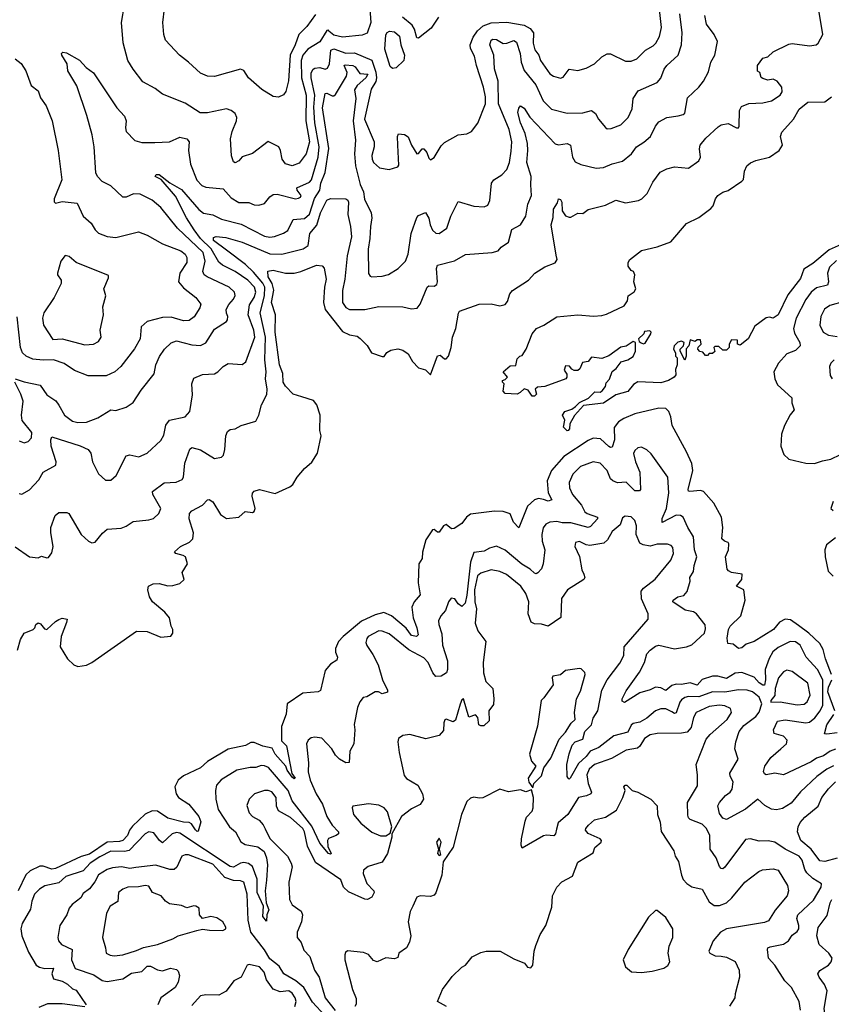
# Model space of a CAD drawing. Extents: x 1690054 to 1842981, y 782881 to 914114.
# Tile 290 of 656: x 1706739 to 1711432, y 889259 to 894951. Entities that reach past the tile are written whole.
import ezdxf

# ---------------------------------------------------------------- set-up
doc = ezdxf.new("R2010")
doc.units = 0

msp = doc.modelspace()

# ---------------------------------------------------------------- linework, layer by layer
at = {"layer": '0CON10XD'}
for points in [[(1708757, 895095), (1708770, 894935), (1708747.3, 894872.7), (1708718.6, 894861.4), (1708605, 894850.5), (1708555, 894860.8), (1708526.7, 894885), (1708525, 894890), (1708515, 894888), (1708475, 894822.3), (1708405, 894780.9), (1708376.6, 894745), (1708365.7, 894715), (1708368.8, 894615), (1708395.9, 894515), (1708392.4, 894365), (1708415.1, 894244.9), (1708395, 894175.6), (1708355, 894121.9), (1708315, 894106.7), (1708275, 894117.1), (1708256.7, 894145), (1708247.5, 894195), (1708236.9, 894215), (1708175, 894245.6), (1708085, 894176.9), (1708025, 894158), (1708005.6, 894135), (1707985, 894122.9), (1707975, 894128), (1707963.5, 894163.5), (1707958, 894262), (1707967.9, 894305), (1707993.2, 894365), (1707994.5, 894385), (1707985, 894407.5), (1707961.2, 894425), (1707935, 894434.4), (1707825, 894412.9), (1707782.5, 894412.5), (1707695, 894468.5), (1707565, 894520), (1707522, 894552), (1707451.4, 894591.4), (1707394.6, 894664.6), (1707365, 894713.8), (1707336.8, 894816.8), (1707326.9, 894935), (1707344.4, 895035)], [(1706712.5, 892875), (1706765, 892856.2), (1706856.9, 892836.9), (1706895, 892782.5), (1706948, 892748), (1706965, 892723.1), (1706997.7, 892665), (1707045, 892629.2), (1707075, 892621.6), (1707125, 892624.7), (1707191.5, 892648.5), (1707265, 892696), (1707295, 892690.6), (1707355, 892711.4), (1707395, 892738), (1707440.9, 892809.1), (1707516.3, 892903.7), (1707526.4, 892955), (1707547.2, 893002.8), (1707576.2, 893045), (1707615, 893083.3), (1707645.4, 893094.6), (1707735, 893071.8), (1707785, 893067.3), (1707815, 893082.5), (1707865, 893161.4), (1707933.8, 893205), (1707940.8, 893215), (1707943.1, 893235), (1707934.1, 893254.1), (1707933.3, 893275), (1707947.1, 893305), (1707975.4, 893335), (1707985.4, 893355.4), (1707981.5, 893375), (1707950.9, 893405), (1707823.5, 893463.5), (1707806.2, 893476.2), (1707798.2, 893495), (1707812.1, 893555), (1707799.6, 893605), (1707650.3, 893745), (1707555, 893865.5), (1707505, 893908), (1707435, 893941.1), (1707397, 893943), (1707355, 893925.3), (1707335, 893924.6), (1707265, 893991.1), (1707215.5, 894015.5), (1707188.1, 894045), (1707178.9, 894065), (1707168.9, 894215), (1707157.5, 894285), (1707127, 894397), (1707068.6, 894568.6), (1707016.2, 894655), (1707012.5, 894695), (1706982.5, 894745), (1706980, 894755), (1706987.5, 894762.5), (1707009.5, 894759.5), (1707085, 894716.7), (1707123.5, 894673.5), (1707165, 894642.5), (1707300.2, 894440.2), (1707345, 894393.8), (1707354.4, 894365), (1707350, 894325), (1707354.6, 894305), (1707405, 894252.3), (1707445, 894241.6), (1707520.2, 894239.8), (1707604.6, 894245.4), (1707665, 894271.4), (1707705, 894262.5), (1707719.4, 894245), (1707714.6, 894194.6), (1707726.4, 894115), (1707763.1, 894023.1), (1707792.5, 893992.5), (1707815, 893983.3), (1707915, 893971.9), (1707961.2, 893921.2), (1708005, 893894.5), (1708063.4, 893893.4), (1708095, 893881.1), (1708120.8, 893879.2), (1708155, 893887.5), (1708185, 893925.7), (1708205, 893939.5), (1708227.7, 893942.3), (1708334.3, 893915.7), (1708351.1, 893918.9), (1708362, 893925), (1708365.5, 893935), (1708342.5, 893965), (1708340.9, 893979.1), (1708415, 894011.7), (1708426.6, 894025), (1708464.2, 894155), (1708469.7, 894215), (1708445.3, 894355.3), (1708439.9, 894445), (1708446.1, 894515), (1708424.8, 894615), (1708425, 894643.3), (1708435, 894664.4), (1708445, 894670.4), (1708475, 894673.3), (1708505, 894665.4), (1708518.8, 894671.2), (1708530, 894695), (1708537.8, 894775), (1708555, 894781.7), (1708625, 894757.8), (1708675, 894759.8), (1708775, 894716.8), (1708797.7, 894647.7), (1708801.1, 894615), (1708797.2, 894592.8), (1708771.2, 894548.8), (1708731.7, 894375), (1708787.7, 894245), (1708787.7, 894215), (1708774.6, 894165), (1708777.3, 894145), (1708785, 894124.2), (1708820, 894095), (1708875, 894085.3), (1708925, 894100.7), (1708931.1, 894108.9), (1708924.3, 894225.7), (1708923.7, 894276.3), (1708928.8, 894291.2), (1708963.8, 894286.2), (1708985, 894272.5), (1709004.3, 894224.3), (1709035, 894174.2), (1709045, 894177.5), (1709065, 894204.2), (1709075, 894203.1), (1709093, 894183), (1709105, 894150), (1709115, 894139.5), (1709135, 894154.5), (1709175, 894222), (1709195, 894241.2), (1709275, 894285.8), (1709325, 894291.4), (1709352, 894305), (1709388, 894352), (1709432.7, 894465), (1709432.8, 894505), (1709419.9, 894559.9), (1709380, 894685), (1709369.1, 894739.1), (1709344.8, 894784.8), (1709344, 894805), (1709360.3, 894849.7), (1709385, 894885.8), (1709419.5, 894915), (1709465, 894932.1), (1709555, 894935.9), (1709655, 894918.3), (1709689.4, 894899.4), (1709708.8, 894875), (1709708.1, 894815), (1709717.2, 894777.2), (1709740, 894745), (1709750.4, 894715), (1709805, 894636.7), (1709825, 894623.3), (1709865, 894613.1), (1709882.1, 894617.9), (1709915, 894663.8), (1709965, 894657.3), (1710015, 894670.9), (1710062.5, 894695), (1710105, 894735.6), (1710135, 894754.2), (1710155, 894754.2), (1710240.7, 894710.7), (1710275, 894711.4), (1710307.5, 894725), (1710357.1, 894775), (1710401, 894799), (1710417.9, 894815), (1710437.2, 894852.8), (1710448.8, 894905), (1710433.6, 895045)], [(1706712.4, 891902.4), (1706795, 891846), (1706845, 891838.8), (1706865, 891848.8), (1706895, 891838.8), (1706905, 891841.2), (1706925, 891868.8), (1706932.7, 891905), (1706918.9, 891985), (1706919.4, 892015), (1706944.2, 892085), (1706965, 892100.8), (1707011.7, 892101.7), (1707023.3, 892095), (1707094, 891975), (1707135.9, 891935.9), (1707155, 891926.2), (1707175, 891930), (1707217.5, 891982.5), (1707245, 892006.2), (1707325, 892010.8), (1707355, 892022), (1707395, 892050), (1707485, 892058.9), (1707512.7, 892067.3), (1707543.6, 892096.4), (1707554.4, 892125), (1707508.1, 892205), (1707507.3, 892222.7), (1707575, 892272.7), (1707643.3, 892276.7), (1707678.5, 892291.5), (1707685.4, 892305), (1707693.9, 892386.1), (1707722.2, 892467.8), (1707735, 892477.1), (1707783.4, 892463.4), (1707865, 892414.3), (1707905, 892420.8), (1707916.7, 892433.3), (1707925.5, 892465), (1707931.5, 892545), (1707939.7, 892570.3), (1707955, 892582), (1707985, 892586), (1708020, 892605), (1708105, 892630), (1708121.4, 892665), (1708137.1, 892725), (1708167, 892783), (1708169.7, 892815), (1708160.2, 892875), (1708163.7, 892915), (1708156.6, 892985), (1708160.5, 893115), (1708128.9, 893255), (1708154.7, 893355), (1708155.7, 893405), (1708145, 893427.7), (1708090.9, 893490.9), (1708045, 893534.8), (1707935, 893619.1), (1707859.3, 893675), (1707858.8, 893691.2), (1707875, 893697.4), (1707930.8, 893690.8), (1708025, 893664.1), (1708185, 893596.1), (1708255, 893595.7), (1708377.5, 893625), (1708406.4, 893645), (1708416.2, 893713.8), (1708456.3, 893763.7), (1708478.6, 893835), (1708515, 893906.8), (1708535, 893917.3), (1708625, 893915.2), (1708636.6, 893906.6), (1708639.4, 893895), (1708636.9, 893825), (1708652.3, 893755), (1708656.4, 893695), (1708631.9, 893585), (1708618.5, 893451.5), (1708605.3, 893385), (1708605.4, 893315), (1708625, 893286.7), (1708645, 893275.5), (1708735, 893274.5), (1708815, 893293.3), (1708955, 893290), (1709005, 893280), (1709037, 893283), (1709054.1, 893305.9), (1709095, 893404.3), (1709105, 893412.5), (1709135, 893410.8), (1709149.8, 893420.2), (1709154.5, 893435.5), (1709148.1, 893511.9), (1709155, 893531.9), (1709253.7, 893556.3), (1709317, 893593), (1709470, 893605), (1709505, 893614.2), (1709522, 893635), (1709564.4, 893665), (1709585, 893737.5), (1709635, 893764), (1709664.5, 893815), (1709677.1, 893885), (1709697.1, 893935), (1709694.6, 893995.4), (1709695.3, 894045), (1709670.9, 894125), (1709677.4, 894195), (1709674.3, 894235), (1709661.8, 894291.8), (1709634.8, 894355), (1709618.6, 894415), (1709625, 894440), (1709635, 894452.5), (1709655, 894440), (1709687.7, 894387.7), (1709835, 894233.3), (1709855, 894226.4), (1709905, 894234.5), (1709924.2, 894225), (1709935.5, 894155), (1709949.8, 894129.8), (1709983, 894113), (1710072.5, 894092.5), (1710115, 894096.5), (1710165, 894117.5), (1710225, 894132.1), (1710275.4, 894174.6), (1710304.8, 894215.2), (1710348.2, 894241.8), (1710385.2, 894274.8), (1710415.3, 894334.7), (1710435, 894360.6), (1710480, 894385), (1710545.6, 894394.4), (1710575, 894401.9), (1710585, 894411.2), (1710600.4, 894499.6), (1710665, 894560), (1710692.9, 894595), (1710721.1, 894648.9), (1710734, 894706), (1710758.2, 894745), (1710772.7, 894825), (1710754.5, 894865), (1710710.6, 894925), (1710700.6, 894975)], [(1706726, 891305), (1706742.7, 891367.3), (1706765, 891403.3), (1706816.7, 891425), (1706825.8, 891434.2), (1706831.4, 891455), (1706845, 891464.4), (1706858.4, 891458.4), (1706881.7, 891428.3), (1706895, 891425.8), (1706945, 891472.5), (1706965, 891483.3), (1706985, 891490), (1707012.5, 891485), (1707010, 891465), (1706978.6, 891385), (1706973.1, 891325), (1707015.8, 891255.8), (1707051.2, 891221.2), (1707075, 891211.2), (1707125, 891220), (1707155, 891233.8), (1707413.6, 891416.4), (1707475, 891413.8), (1707555, 891381.2), (1707612.3, 891387.7), (1707623.8, 891405), (1707623.8, 891425), (1707613.8, 891445), (1707605, 891492.5), (1707577.5, 891525), (1707507.5, 891585), (1707490, 891615), (1707478.8, 891655), (1707484.1, 891675.9), (1707510.3, 891689.7), (1707545, 891690.6), (1707595, 891678.1), (1707625, 891680), (1707665, 891691.4), (1707690, 891715), (1707678, 891755), (1707710, 891805), (1707696.7, 891845), (1707684, 891854), (1707642.5, 891865), (1707633.3, 891875), (1707668.8, 891905), (1707720, 891930), (1707740.4, 891949.6), (1707744.7, 891985), (1707719.2, 892065), (1707720, 892095), (1707735, 892110.8), (1707795.4, 892144.6), (1707825, 892174), (1707835, 892176), (1707855, 892164), (1707900.3, 892090.3), (1707935, 892066.4), (1708005, 892075.4), (1708043.1, 892106.9), (1708085, 892101.2), (1708095, 892108), (1708099.5, 892125), (1708083, 892197), (1708085.6, 892214.4), (1708094.4, 892225.6), (1708125, 892235.6), (1708215, 892212.2), (1708299.8, 892250.2), (1708317.3, 892262.7), (1708343.1, 892306.9), (1708385, 892355.8), (1708427, 892393), (1708461.2, 892445), (1708482.5, 892545), (1708473.3, 892575), (1708475.8, 892665), (1708457.1, 892725), (1708438.5, 892748.5), (1708370.3, 892770.3), (1708320, 892785), (1708275, 892832.5), (1708262.7, 892855), (1708261.1, 892905), (1708240.8, 892955), (1708215.7, 893145), (1708217.4, 893245), (1708194.9, 893315), (1708207.3, 893387.3), (1708199.2, 893425), (1708175.5, 893465), (1708173.2, 893496.8), (1708205, 893502), (1708275.4, 893485.4), (1708325, 893486.2), (1708365, 893494.6), (1708455, 893532), (1708488.3, 893528.3), (1708498.8, 893515), (1708510.9, 893450.9), (1708501.1, 893405), (1708495.3, 893315), (1708504.2, 893275), (1708605, 893147.1), (1708645, 893128.4), (1708690.6, 893120.6), (1708707.3, 893107.3), (1708747, 893067), (1708773.1, 893025), (1708835, 893004), (1708845.6, 893004.4), (1708862.4, 893027.6), (1708885, 893040.8), (1708925, 893046.9), (1708955, 893039.2), (1708985, 893018.8), (1709010, 892975), (1709045, 892937.1), (1709085, 892926.7), (1709115, 892896.7), (1709155, 893007.1), (1709170.8, 893010.8), (1709195, 892990), (1709205, 892990), (1709218.9, 893005), (1709233.8, 893055), (1709241.8, 893115), (1709261.2, 893165), (1709275.4, 893254.6), (1709282.7, 893265), (1709395, 893306.9), (1709465, 893308.6), (1709515, 893295.6), (1709546.4, 893303.6), (1709558.8, 893321.2), (1709572.5, 893365), (1709587.8, 893385), (1709681.2, 893445), (1709716.7, 893485), (1709775, 893521.9), (1709835, 893544.2), (1709845.5, 893565), (1709840.1, 893590.1), (1709811.1, 893765), (1709823.6, 893806.4), (1709825.5, 893855), (1709847.8, 893892.2), (1709854.5, 893915.5), (1709865, 893910.8), (1709874.2, 893895), (1709875.8, 893845), (1709895, 893816.7), (1709915, 893808.8), (1709925, 893808.8), (1709965, 893832.5), (1709995, 893830), (1710025.7, 893854.3), (1710125, 893878.6), (1710185, 893907.5), (1710241.9, 893891.9), (1710316.7, 893905), (1710336, 893915), (1710367.1, 893945), (1710398.9, 894011.1), (1710441.5, 894068.5), (1710481.5, 894088.5), (1710525, 894099.4), (1710605, 894091.9), (1710665.4, 894134.6), (1710674.4, 894155), (1710669.6, 894205), (1710673.5, 894225), (1710705.5, 894265), (1710778.3, 894331.7), (1710795, 894342.2), (1710835, 894350.8), (1710882.5, 894325), (1710894, 894326), (1710898.6, 894335), (1710900.6, 894425), (1710911.7, 894448.3), (1710955, 894466), (1711035, 894470), (1711085, 894482.5), (1711135, 894513.8), (1711146.5, 894533.5), (1711145, 894561.2), (1711118.8, 894595), (1711095, 894606), (1711065, 894601.2), (1711035, 894610), (1711026.4, 894616.4), (1711017.5, 894645), (1711005, 894652.5), (1711004, 894685), (1711035, 894727.5), (1711065, 894736.7), (1711096.2, 894765), (1711185, 894809.4), (1711205, 894813.1), (1711305, 894800.4), (1711344.5, 894805.5), (1711355.6, 894815), (1711382.5, 894865), (1711361.1, 894995)], [(1708448.7, 894981.3), (1708398.5, 894911.5), (1708352.3, 894865), (1708331.8, 894805), (1708302.5, 894745), (1708292.7, 894597.3), (1708277.5, 894535), (1708265, 894516.7), (1708235, 894502), (1708205, 894505.8), (1708137.9, 894547.9), (1708062.5, 894615), (1708035, 894656), (1708015.5, 894665.5), (1707865, 894622.9), (1707825, 894624.2), (1707785, 894640.8), (1707715, 894706), (1707662, 894745), (1707582.1, 894832.1), (1707571.4, 894865), (1707565.7, 894935), (1707576.7, 895015)], [(1709580.2, 894190.2), (1709583.5, 894245), (1709568.6, 894315), (1709506.8, 894465), (1709504.4, 894595), (1709484.1, 894665.9), (1709480, 894745), (1709457.5, 894805), (1709465, 894832.9), (1709475, 894838.9), (1709495, 894835.3), (1709535, 894813.7), (1709555.2, 894814.7), (1709595, 894830), (1709611.5, 894821.5), (1709632.7, 894755), (1709638, 894705), (1709656.3, 894656.3), (1709723.5, 894575), (1709765, 894482.2), (1709814.2, 894434.2), (1709905, 894409.4), (1709995, 894413.1), (1710045, 894425.6), (1710068.1, 894408.1), (1710085.6, 894375), (1710125, 894327.1), (1710135, 894320.6), (1710159.1, 894320.9), (1710215, 894341.9), (1710256.7, 894385), (1710279.2, 894435), (1710286, 894495), (1710315, 894540), (1710425, 894586.7), (1710446.8, 894613.2), (1710465.7, 894664.3), (1710479.6, 894685), (1710545.5, 894745), (1710564.7, 894805), (1710569.2, 894875), (1710556.3, 894985)], [(1709161.2, 894965), (1709118.3, 894901.7), (1709045, 894843.3), (1709035, 894846.2), (1709021.8, 894895), (1709008.8, 894918.8), (1708952.5, 894965)], [(1708895, 894668), (1708880.2, 894680.2), (1708850.7, 894780.7), (1708856.6, 894863.4), (1708862.7, 894877.3), (1708876.2, 894883.8), (1708905, 894881.3), (1708934.1, 894855), (1708943.4, 894805), (1708963.9, 894745), (1708960, 894715), (1708915, 894671.6), (1708895, 894668)], [(1706711.9, 894725), (1706747.5, 894697.5), (1706774.3, 894655), (1706805, 894570), (1706845, 894540), (1706858.8, 894498.8), (1706892.8, 894452.8), (1706926.2, 894365), (1706960.6, 894195), (1706982, 894025), (1706937.3, 893915), (1706937.6, 893897.6), (1706945, 893890.6), (1706985, 893899.2), (1707070.2, 893890.2), (1707105, 893815.7), (1707151.9, 893775), (1707175.7, 893735), (1707195, 893716.9), (1707245, 893698.1), (1707295, 893691.5), (1707425, 893724.2), (1707475, 893705.6), (1707564.8, 893654.8), (1707670.8, 893615), (1707696.2, 893595), (1707705.3, 893575), (1707705, 893546.7), (1707664.8, 893485.2), (1707657.5, 893435), (1707685, 893400.4), (1707758.1, 893345), (1707785.4, 893305.4), (1707780, 893285), (1707746.8, 893233.2), (1707718.5, 893211.5), (1707685, 893210), (1707615, 893231.1), (1707565, 893229.6), (1707475, 893205.6), (1707441.9, 893175), (1707434.5, 893105), (1707402.7, 893047.3), (1707323.8, 892946.2), (1707288.6, 892915), (1707238.9, 892891.1), (1707135, 892891.9), (1707055, 892922.7), (1706995, 892962.5), (1706935, 892984.6), (1706875, 892982.1), (1706815, 892987.6), (1706775.3, 893005.2), (1706754.8, 893024.8), (1706743.4, 893055), (1706725, 893233.3)], [(1706735, 892210.6), (1706752.1, 892207.9), (1706796.4, 892233.6), (1706849.8, 892290.2), (1706875, 892334), (1706947.5, 892375), (1706950.5, 892395), (1706921.2, 892485), (1706918.6, 892521.4), (1706925, 892538.8), (1707087.6, 892487.6), (1707134.3, 892465), (1707149.6, 892445), (1707159.6, 892395), (1707195, 892325.7), (1707235, 892288.8), (1707265, 892288.6), (1707295.8, 892315), (1707355, 892429.2), (1707375, 892435.6), (1707426.8, 892423.2), (1707475, 892444.3), (1707555, 892518.8), (1707571.3, 892548.7), (1707583.8, 892606.2), (1707605, 892636.2), (1707695, 892654.4), (1707722.5, 892685), (1707737.2, 892782.8), (1707733.6, 892845), (1707745, 892878.1), (1707795, 892900), (1707865, 892902.5), (1707885, 892914), (1707914.6, 892945.4), (1707945, 892963.3), (1708025, 892956.9), (1708047.3, 892972.7), (1708097.6, 893115), (1708092.7, 893155), (1708059.2, 893245), (1708068.2, 893301.8), (1708095, 893345.4), (1708104, 893376), (1708096, 893405), (1708058.6, 893445), (1707985, 893495.7), (1707911.5, 893531.5), (1707889.6, 893549.6), (1707846.1, 893626.1), (1707785, 893685.2), (1707748.1, 893735), (1707704.1, 893805), (1707639.5, 893929.5), (1707557.5, 894027.5), (1707522.5, 894045), (1707527.5, 894055), (1707545, 894055.4), (1707607.3, 894007.3), (1707675, 893968.2), (1707775, 893853.1), (1707801.3, 893831.3), (1707855, 893822.8), (1707905, 893798.1), (1708019.3, 893769.3), (1708155, 893700), (1708185, 893693.7), (1708212, 893698), (1708264.3, 893715.7), (1708288.5, 893731.5), (1708320, 893795), (1708385, 893801.3), (1708414.4, 893825.6), (1708443.2, 893916.8), (1708473.7, 893965), (1708480.7, 894005), (1708505, 894066.7), (1708525.5, 894205.5), (1708489, 894441), (1708505, 894523.1), (1708515, 894526), (1708545, 894510), (1708555, 894509.5), (1708565, 894518.8), (1708629.1, 894625), (1708632.3, 894645), (1708615.6, 894685), (1708621.2, 894688.8), (1708665.5, 894685.5), (1708677.9, 894677.9), (1708705, 894639.1), (1708750.9, 894635), (1708739.7, 894615), (1708689.7, 894570.3), (1708675.2, 894545), (1708681.4, 894495), (1708667.8, 894365), (1708680.4, 894255), (1708675.2, 894174.8), (1708680, 894105), (1708707.2, 893997.2), (1708725.9, 893955.9), (1708733, 893913), (1708770.8, 893835), (1708774.6, 893805), (1708766.9, 893755), (1708763.7, 893685), (1708753.2, 893623.2), (1708755, 893483.3), (1708765, 893468), (1708775, 893464.2), (1708835, 893467.8), (1708872, 893478), (1708927.8, 893512.2), (1708968.9, 893555), (1708985.9, 893595), (1709002.5, 893715), (1709035, 893806.7), (1709045, 893818.8), (1709085, 893836.2), (1709105, 893802.5), (1709111.4, 893765), (1709125, 893733.1), (1709145, 893716), (1709164.5, 893715.5), (1709209.2, 893745), (1709231.5, 893815), (1709275, 893898.8), (1709365, 893872.5), (1709425, 893867.8), (1709445, 893878), (1709457.8, 893905), (1709467.1, 894005), (1709479.4, 894025), (1709526, 894054), (1709555.6, 894085), (1709570.9, 894125), (1709580.2, 894190.2)], [(1711541.4, 893675), (1711419.3, 893620.7), (1711325, 893540.8), (1711272.2, 893507.8), (1711252.5, 893455), (1711180.6, 893359.4), (1711125, 893244.3), (1711095, 893225.8), (1711075, 893230), (1711055, 893226.7), (1710990.3, 893179.7), (1710950, 893105), (1710905, 893070), (1710890, 893075), (1710888.3, 893098.3), (1710855, 893100), (1710840, 893075), (1710840, 893055), (1710825, 893040), (1710805, 893040), (1710781.7, 893061.7), (1710758.3, 893061.7), (1710752.5, 893055), (1710758.3, 893031.7), (1710745, 893020), (1710725, 893020), (1710715, 893010), (1710705, 893010), (1710688.3, 893028.3), (1710671.7, 893031.7), (1710660, 893045), (1710661.7, 893058.3), (1710680, 893075), (1710675, 893100), (1710655, 893100), (1710645, 893090), (1710615, 893100), (1710607.5, 893065), (1710593, 893047), (1710592.5, 893005), (1710585, 892982.5), (1710557.5, 893035), (1710557.5, 893045), (1710577.5, 893065), (1710580, 893085), (1710565, 893092.5), (1710543.9, 893086.1), (1710523.9, 893066.1), (1710520, 893045), (1710530, 893025), (1710530, 893005), (1710540, 892995), (1710540, 892955), (1710531.2, 892928.8), (1710533, 892897), (1710522.5, 892885), (1710490, 892865), (1710445, 892851.5), (1710313.5, 892856.5), (1710287.4, 892842.6), (1710255, 892801.5), (1710185, 892781.9), (1710115, 892734.5), (1709999.3, 892720.7), (1709947.5, 892662.5), (1709920, 892615), (1709917.5, 892585), (1709910, 892575), (1709903.8, 892573.8), (1709882.5, 892595), (1709890, 892635), (1709877.5, 892665), (1709890, 892685), (1709931.7, 892698.3), (1709952.5, 892715), (1709975, 892737.5), (1710028.3, 892761.7), (1710065, 892800), (1710095, 892797.5), (1710106.7, 892805), (1710125, 892830), (1710129.3, 892850.7), (1710148.3, 892871.7), (1710165, 892916.7), (1710187.5, 892935), (1710217, 892973), (1710255.9, 892984.1), (1710286.1, 893003.9), (1710300, 893035), (1710300, 893085), (1710285, 893090), (1710245.9, 893064.1), (1710215, 893056.7), (1710145, 893007.5), (1710105, 892991.2), (1710045, 892998.8), (1710025, 892973.8), (1709992, 892968), (1709977.1, 892932.9), (1709965, 892923.3), (1709945, 892922.5), (1709930.7, 892930.7), (1709918.3, 892948.3), (1709895, 892950), (1709887.5, 892925), (1709901.7, 892901.7), (1709902.5, 892885), (1709895.7, 892874.3), (1709775, 892830), (1709733, 892827), (1709720, 892815), (1709726.4, 892786.4), (1709715, 892773.8), (1709702.5, 892775), (1709678.3, 892808.3), (1709655, 892817.5), (1709632.5, 892795), (1709615, 892786.7), (1709545, 892790), (1709533.6, 892803.6), (1709540, 892845), (1709530, 892855), (1709530, 892865), (1709545, 892870), (1709560, 892885), (1709533.3, 892915), (1709575, 892950), (1709608.3, 892951.7), (1709615, 892990), (1709630, 893005), (1709645, 893010), (1709667.5, 893045), (1709702.5, 893135), (1709727.5, 893165), (1709770, 893185), (1709845, 893233.8), (1709965, 893244.4), (1710056.3, 893236.3), (1710105, 893240), (1710132.4, 893247.6), (1710233, 893297), (1710253.3, 893325), (1710257.5, 893355), (1710291.7, 893378.3), (1710301.2, 893395), (1710290, 893435), (1710296.4, 893476.4), (1710287.5, 893495), (1710275, 893500), (1710256.2, 893526.2), (1710256.2, 893545), (1710265, 893563.3), (1710334.2, 893615.8), (1710425, 893636.7), (1710503.5, 893666.5), (1710595, 893772), (1710665, 893808), (1710735, 893860), (1710748.8, 893875), (1710761.4, 893915), (1710775.8, 893935), (1710805, 893954.4), (1710835, 893964), (1710915, 894016.7), (1710923.9, 894026.1), (1710930, 894075), (1710942.7, 894105), (1710965, 894123.8), (1710995, 894135.8), (1711073.7, 894156.3), (1711129.6, 894195), (1711148.8, 894225), (1711136.9, 894275), (1711145, 894301.2), (1711213.8, 894376.2), (1711245, 894433.3), (1711295, 894474), (1711395, 894476.5), (1711432.9, 894505)], [(1707115, 893071.1), (1707165, 893074.2), (1707195, 893090.8), (1707210, 893115), (1707204.4, 893155), (1707222.9, 893245), (1707220.2, 893289.8), (1707237.1, 893355), (1707225.8, 893395), (1707251.7, 893458.3), (1707251.7, 893471.7), (1707065, 893546.9), (1707025, 893582), (1707002, 893588), (1706976.7, 893555), (1706956.7, 893485), (1706956.7, 893475), (1706978, 893445), (1706979.2, 893425), (1706938.6, 893345), (1706878.5, 893255), (1706871.5, 893225), (1706876.2, 893185), (1706931.3, 893101.3), (1706985, 893106.3), (1707115, 893071.1)], [(1711461.9, 893558.1), (1711420.8, 893519.2), (1711409.2, 893485), (1711415.4, 893434.6), (1711409.2, 893415), (1711345, 893400.3), (1711316, 893375), (1711285, 893333.5), (1711227.8, 893225), (1711213.3, 893165), (1711217.8, 893137.8), (1711250.5, 893085), (1711252.2, 893065), (1711225, 893038.2), (1711175, 893019.6), (1711125.6, 892965), (1711098.9, 892915), (1711105.5, 892875), (1711120.4, 892840.4), (1711203.8, 892765), (1711204, 892735), (1711216.7, 892695), (1711193, 892667), (1711160, 892605), (1711144.4, 892555), (1711140, 892485), (1711157.8, 892437.8), (1711185, 892410.5), (1711285, 892386.4), (1711335, 892385.4), (1711380.4, 892399.6), (1711429.3, 892410.7), (1711485, 892437.5)], [(1711505, 893322.4), (1711422.6, 893297.4), (1711392.2, 893277.8), (1711370.4, 893235), (1711365.3, 893185), (1711384.6, 893145), (1711415, 893126.4), (1711465, 893118.8)], [(1710345, 893076.2), (1710355, 893080), (1710387.5, 893135), (1710390, 893145), (1710381.7, 893151.7), (1710351.7, 893148.3), (1710346.7, 893135), (1710317.5, 893105), (1710320, 893090), (1710331.7, 893081.7), (1710345, 893076.2)], [(1711448.6, 892985), (1711428, 892965), (1711421.2, 892945), (1711424.3, 892894.3), (1711436, 892875)], [(1706735, 892516.7), (1706765, 892504.5), (1706788.3, 892511.7), (1706806.2, 892533.8), (1706808.2, 892565), (1706753.8, 892633.8), (1706749.3, 892665), (1706759.6, 892745), (1706746, 892786), (1706710.8, 892855)], [(1711432.9, 891165), (1711398.2, 891255), (1711385, 891310), (1711364.7, 891345), (1711302.2, 891405), (1711242, 891448), (1711195, 891480.4), (1711165, 891484.8), (1711132.7, 891467.3), (1711096.7, 891425), (1710985, 891355.6), (1710938.7, 891341.3), (1710915, 891320), (1710895, 891316.2), (1710865, 891340.8), (1710834, 891344), (1710828.5, 891375), (1710837.5, 891425), (1710847.5, 891445), (1710907.7, 891505), (1710934.4, 891595), (1710926.7, 891655), (1710883.3, 891675), (1710914.2, 891715), (1710916.7, 891745), (1710855, 891755.7), (1710836.2, 891765), (1710830, 891775), (1710818.9, 891845), (1710838, 891885), (1710839.8, 891919.8), (1710835, 891929.2), (1710814, 891935), (1710799.5, 891949.5), (1710804.6, 892015), (1710797.3, 892075), (1710752.7, 892155), (1710693.3, 892223.3), (1710675, 892229.6), (1710613.9, 892223.9), (1710605.7, 892225.7), (1710603.8, 892233.8), (1710630, 892345), (1710625.2, 892385), (1710595, 892453.3), (1710511.8, 892605), (1710503.8, 892655), (1710492.2, 892685), (1710475, 892702.9), (1710434.5, 892704.5), (1710295, 892672.6), (1710231.8, 892645), (1710201.8, 892625), (1710176.9, 892593.1), (1710178, 892522), (1710165, 892480), (1710155, 892477.8), (1710145, 892483.8), (1710097.5, 892527.5), (1710055, 892531.3), (1710025, 892517.7), (1709884.2, 892425), (1709813.9, 892345), (1709788.7, 892285), (1709793.8, 892215), (1709815.6, 892174.4), (1709795, 892167.9), (1709766.5, 892176.5), (1709737.8, 892182.2), (1709715, 892175.4), (1709675, 892137.5), (1709625, 892013.3), (1709593.5, 892045), (1709574.4, 892094.4), (1709535, 892107.1), (1709485, 892110), (1709345, 892092.5), (1709322, 892075), (1709295, 892037.5), (1709251.4, 892008.6), (1709235, 892007.1), (1709205, 892032.2), (1709190, 892025), (1709165, 891988), (1709155, 891988), (1709135, 892002.5), (1709125, 892000.8), (1709086.7, 891943.3), (1709068.1, 891871.9), (1709065.4, 891835), (1709047.3, 891805), (1709043.2, 891695), (1709054.4, 891625), (1709018.9, 891585), (1709006.5, 891555), (1709013.6, 891493.6), (1709035.5, 891435.5), (1709042.1, 891395), (1709032.5, 891385), (1709005, 891390), (1708972.8, 891432.8), (1708888.2, 891505), (1708845, 891522.7), (1708795, 891509.8), (1708715, 891472.6), (1708608.8, 891385), (1708582.2, 891355), (1708565.3, 891315), (1708565.4, 891295), (1708576.9, 891265), (1708572.9, 891247.1), (1708535, 891224.3), (1708505, 891188.6), (1708477.5, 891072.5), (1708465, 891065.7), (1708375, 891057.3), (1708286.2, 890995), (1708279.7, 890935), (1708251.6, 890865), (1708252.4, 890782.4), (1708282.1, 890752.1), (1708313, 890593), (1708332.5, 890565), (1708325, 890562.5), (1708315, 890571.2), (1708285, 890612.5), (1708276.9, 890635), (1708215.3, 890705), (1708199.1, 890739.1), (1708145, 890751.3), (1708095, 890771.1), (1708075, 890772.6), (1708045, 890755.3), (1707945, 890733.6), (1707825, 890662), (1707785, 890626), (1707685, 890579.5), (1707655, 890553.6), (1707636.5, 890515), (1707644.1, 890475), (1707656.9, 890455), (1707716.4, 890415), (1707775, 890343.3), (1707786.2, 890313.8), (1707770, 890260), (1707765, 890257.5), (1707755, 890266.7), (1707731.7, 890301.7), (1707719.1, 890309.1), (1707685, 890311.6), (1707595, 890334.6), (1707535, 890374.3), (1707505, 890377.8), (1707465, 890358.3), (1707391.5, 890288.5), (1707373.9, 890266.1), (1707361.4, 890235), (1707335, 890206.4), (1707315, 890199.3), (1707245, 890195.1), (1707143.1, 890126.9), (1707095, 890112.6), (1706945, 890042.9), (1706925, 890040.2), (1706875, 890056.7), (1706855, 890057.5), (1706799.1, 890030.9), (1706775, 890006.5), (1706730.5, 889915)], [(1711140, 890735), (1711171.5, 890765), (1711175.5, 890785), (1711155, 890808.2), (1711101.2, 890825), (1711098.1, 890845), (1711120, 890895), (1711165, 890902.2), (1711285, 890885.7), (1711305, 890889.3), (1711337.1, 890915), (1711367.4, 890955), (1711382, 890988), (1711383.1, 891135), (1711351.8, 891195), (1711286.9, 891265), (1711251.1, 891335), (1711225, 891354.6), (1711193.8, 891355), (1711125, 891320.8), (1711093.6, 891296.4), (1711071.5, 891258.5), (1711048.4, 891195), (1711051.7, 891135), (1711045, 891103.3), (1711035, 891103.2), (1711015, 891116.2), (1710985, 891149.7), (1710915, 891176.3), (1710875, 891172.1), (1710825, 891142), (1710775, 891155.7), (1710744.5, 891155.5), (1710685, 891136), (1710655, 891103.2), (1710615, 891117.3), (1710565, 891108.1), (1710535, 891109.5), (1710509.3, 891100.7), (1710475, 891073.4), (1710445, 891087.5), (1710415, 891092.1), (1710385, 891076.7), (1710325, 891059.5), (1710235, 891003.8), (1710221.9, 891011.9), (1710222.7, 891025), (1710245, 891070), (1710322, 891178), (1710351.8, 891235), (1710364.3, 891285), (1710384.4, 891305), (1710415, 891328.9), (1710435, 891334.4), (1710524, 891314), (1710595, 891325.8), (1710625, 891337.3), (1710698.1, 891405), (1710705, 891430), (1710702.8, 891452.8), (1710652.9, 891515), (1710635, 891527.1), (1710586.2, 891536.2), (1710516, 891585), (1710517.5, 891595), (1710545, 891613.2), (1710578.8, 891621.2), (1710598.8, 891645), (1710614.6, 891705), (1710614, 891725), (1710635, 891760.8), (1710638.8, 891795), (1710654.7, 891845), (1710640.8, 891885), (1710635, 891961.2), (1710601.5, 892015), (1710574.2, 892075), (1710560, 892085), (1710535, 892086.2), (1710453.9, 892043.9), (1710453.5, 892066.5), (1710478, 892125), (1710492.3, 892215), (1710486.6, 892306.6), (1710390.2, 892440.2), (1710365, 892464.3), (1710335, 892480), (1710312, 892475), (1710295, 892460), (1710287.5, 892442.5), (1710298.8, 892395), (1710324.1, 892335), (1710328.5, 892235), (1710322.9, 892227.1), (1710295, 892227.5), (1710245, 892276.4), (1710195, 892273.8), (1710169.2, 892285), (1710155, 892296.7), (1710135, 892345.4), (1710095, 892387.1), (1710055, 892394.6), (1709982.2, 892367.8), (1709936.6, 892323.4), (1709915.3, 892274.7), (1709917.8, 892245), (1709934.6, 892205), (1709986.2, 892145), (1710007.1, 892105), (1710019.5, 892095), (1710080, 892075), (1710079.7, 892065), (1710039.9, 892020.1), (1710025, 892015.2), (1709925, 892041.6), (1709875, 892041.3), (1709845, 892049.7), (1709805, 892045.4), (1709780.5, 892035), (1709766.1, 892013.9), (1709757.6, 891975), (1709760, 891935), (1709774.3, 891885), (1709765.6, 891805), (1709755, 891776.7), (1709735, 891753.8), (1709725, 891748), (1709715, 891751.4), (1709689.6, 891775), (1709642.5, 891802.5), (1709545, 891883.3), (1709495, 891907.7), (1709455, 891895.3), (1709425, 891877.4), (1709365, 891869.6), (1709344.8, 891814.8), (1709325, 891623.3), (1709315, 891576.7), (1709295, 891558), (1709275, 891574.2), (1709255, 891603.1), (1709234.5, 891605.5), (1709218.1, 891585), (1709200.5, 891535), (1709174.4, 891505), (1709161.1, 891475), (1709161.5, 891455), (1709179.4, 891399.4), (1709183.8, 891335), (1709212.2, 891245), (1709213.3, 891195), (1709205.8, 891175), (1709175, 891156), (1709145, 891154), (1709127.8, 891175), (1709100.9, 891235), (1709075, 891261.3), (1708988.7, 891308.7), (1708875, 891400.4), (1708835, 891416.1), (1708815, 891416.8), (1708754.4, 891385), (1708745, 891373.3), (1708740.9, 891350.9), (1708745, 891333.3), (1708780.9, 891280.9), (1708810.6, 891220.6), (1708835.8, 891134.2), (1708866, 891075), (1708865, 891062.5), (1708835, 891054), (1708812.5, 891065), (1708795, 891065.6), (1708745, 891036.7), (1708725, 891032.5), (1708705, 891006.7), (1708691.4, 890975), (1708673.6, 890876.4), (1708677.3, 890845), (1708670, 890765), (1708647.3, 890722.7), (1708643, 890657), (1708624.2, 890654.2), (1708588.8, 890675), (1708565, 890699.2), (1708544.5, 890735), (1708485, 890796.2), (1708445, 890802.5), (1708425, 890798.9), (1708406.9, 890785), (1708397.3, 890765), (1708408.9, 890655), (1708406.6, 890603.4), (1708419, 890555), (1708453.5, 890475), (1708490, 890415), (1708514.3, 890344.3), (1708545.4, 890295), (1708582.5, 890255), (1708582, 890245), (1708569.4, 890235), (1708525, 890216.5), (1708518.8, 890205), (1708520.9, 890170.9), (1708539.7, 890130.3), (1708535, 890125.6), (1708525, 890130.7), (1708475, 890190.4), (1708428.6, 890288.6), (1708314.3, 890435), (1708290.4, 890495), (1708176.6, 890626.6), (1708155, 890637.8), (1708135, 890638.8), (1708105, 890627.3), (1708072.3, 890627.7), (1707995, 890611.5), (1707903.6, 890556.4), (1707876.5, 890525), (1707870.4, 890495), (1707873.6, 890443.6), (1707887.1, 890385), (1707951.6, 890285), (1707986.9, 890255), (1708016.9, 890196.9), (1708043, 890183), (1708115, 890168.8), (1708152.2, 890142.2), (1708165.6, 890105), (1708171, 890065), (1708166.5, 889976.5), (1708157.6, 889915), (1708164.5, 889844.5), (1708179.3, 889805), (1708168.5, 889775), (1708165, 889740), (1708145, 889766.7), (1708148.5, 889825), (1708112.6, 889905), (1708112.6, 889982.6), (1708084.1, 890055), (1708061.8, 890071.8), (1708035, 890078.1), (1708015, 890074.9), (1707975, 890051.8), (1707955, 890055.3), (1707665, 890247.4), (1707645, 890252.5), (1707619.6, 890245), (1707565, 890192.3), (1707546.2, 890205), (1707515, 890250), (1707485, 890255.4), (1707465, 890243.8), (1707371.7, 890148.3), (1707345, 890142.4), (1707266.5, 890143.5), (1707201.9, 890111.9), (1707146.6, 890075), (1707105, 890031.1), (1707005, 889996.8), (1706965, 889961.2), (1706885, 889942.5), (1706853.1, 889925), (1706825.3, 889895), (1706809.4, 889855), (1706801.1, 889808.9), (1706752.5, 889725), (1706745.6, 889695), (1706751.8, 889655), (1706789.2, 889559.2), (1706835, 889485.6), (1706853.2, 889473.2), (1706885, 889464.6), (1706935, 889468), (1706925.3, 889435), (1706933.6, 889405), (1706985, 889392.9), (1707015.7, 889375), (1707045, 889347.8), (1707065, 889340), (1707123.8, 889255)], [(1711442.3, 892165), (1711429.2, 892125), (1711442.9, 892112.9)], [(1711445, 890637.3), (1711405, 890617.6), (1711348.5, 890575), (1711253.1, 890486.9), (1711199.6, 890420.4), (1711148.8, 890391.2), (1711115, 890382.9), (1711085, 890386.7), (1711047, 890407), (1711005.9, 890444.1), (1710935, 890386.8), (1710825, 890327.5), (1710805, 890334), (1710785, 890362), (1710775.8, 890405), (1710785.7, 890425), (1710820.6, 890465), (1710847.7, 890485), (1710858.1, 890501.9), (1710864.6, 890544.6), (1710846.6, 890576.6), (1710845.4, 890595), (1710892.7, 890675), (1710873.9, 890735), (1710878.8, 890775), (1710899.7, 890835), (1710925, 890870.8), (1710995, 890921.5), (1711015, 890948.1), (1711029.4, 890995), (1711014.6, 891035), (1710975, 891064.1), (1710945, 891074.8), (1710895, 891075.7), (1710815, 891063.3), (1710745, 891065.7), (1710665, 891036.1), (1710605, 891038.4), (1710585, 891032.7), (1710565, 891019.6), (1710555.2, 891004.8), (1710535, 890944.5), (1710525, 890939.6), (1710508.5, 890948.5), (1710475, 890965.8), (1710445, 890967.2), (1710414.2, 890955.8), (1710365, 890911.9), (1710325, 890889.7), (1710285, 890881.8), (1710275, 890873.1), (1710255, 890831.2), (1710175, 890810), (1710086.9, 890743.1), (1710037.7, 890722.3), (1710015, 890691.4), (1709970.2, 890649.8), (1709920.8, 890565), (1709915, 890559.2), (1709910, 890565), (1709904.7, 890575), (1709901.9, 890645), (1709915, 890705.6), (1709933.8, 890756.2), (1709950.5, 890775), (1709995, 890791.5), (1710007.3, 890835), (1710045, 890874.6), (1710055, 890913.5), (1710080.7, 890955), (1710105, 891074.3), (1710135, 891134.5), (1710208.8, 891231.2), (1710231.1, 891275), (1710234.3, 891325.7), (1710372.5, 891485), (1710373.1, 891515), (1710335, 891603.3), (1710332.6, 891647.4), (1710345.8, 891665), (1710413.3, 891716.7), (1710504.3, 891825.7), (1710519.7, 891865), (1710515, 891898.6), (1710505, 891910.4), (1710485, 891919.3), (1710425, 891918.8), (1710385, 891907.9), (1710344.1, 891914.1), (1710325, 891923.5), (1710303.2, 891975), (1710304.4, 892025), (1710295.5, 892055.5), (1710275, 892076.9), (1710238.8, 892081.2), (1710225, 892070), (1710209.8, 892030.2), (1710165, 891991.2), (1710136.9, 891943.1), (1710116.7, 891925), (1710035, 891910.7), (1710013.9, 891913.9), (1709975.8, 891934.2), (1709952.1, 891927.9), (1709949.2, 891905), (1709976.4, 891846.4), (1709990, 891770), (1710000.5, 891745)], [(1711455, 891954.6), (1711403.6, 891915), (1711394.8, 891885.2), (1711395.3, 891845), (1711413.4, 891763.4), (1711442.9, 891732.9)], [(1710000.5, 891745), (1710005.7, 891725), (1710000.8, 891715), (1709906, 891655), (1709871.4, 891605), (1709868, 891495), (1709794.4, 891444.4), (1709755, 891455.6), (1709715, 891457.1), (1709697, 891467), (1709678.8, 891515), (1709682.5, 891585), (1709665, 891633.8), (1709635.6, 891675.6), (1709552.6, 891742.6), (1709515, 891761.2), (1709465, 891770), (1709405, 891751.5), (1709386.2, 891735), (1709368.3, 891655), (1709371.3, 891585), (1709380.4, 891545), (1709372.4, 891462.4), (1709387.2, 891417.2), (1709433.3, 891355), (1709419.2, 891235), (1709420, 891175), (1709433.8, 891123.8), (1709473.8, 891085), (1709481.1, 891025), (1709477.7, 890992.3), (1709451.4, 890955), (1709452.7, 890897.3), (1709422.3, 890867.7), (1709405, 890868), (1709394.2, 890875), (1709387.5, 890917.5), (1709375, 890932), (1709335, 890918), (1709305, 891023.8), (1709295, 891018.8), (1709285, 890994.2), (1709258.1, 890901.9), (1709245, 890891.5), (1709205, 890907.1), (1709197.3, 890902.7), (1709190.8, 890885), (1709188.9, 890841.1), (1709165, 890812.5), (1709086.3, 890793.7), (1708995, 890818.7), (1708955, 890812.1), (1708928.1, 890795), (1708924.6, 890775), (1708933.3, 890713.3), (1708961.3, 890581.3), (1708974.8, 890564.8), (1709041.4, 890525), (1709068.2, 890475), (1709074.4, 890445), (1709055, 890412.9), (1709005, 890388.1), (1708946.1, 890343.9), (1708890, 890245), (1708890, 890225), (1708865, 890131.2), (1708835, 890080.6), (1708754.6, 890055.4), (1708726.7, 890033.3), (1708724.5, 890015), (1708746.2, 889956.2), (1708785.8, 889915), (1708788.8, 889905), (1708775, 889877.5), (1708750, 889865), (1708734, 889866), (1708639.4, 889909.4), (1708611.5, 889935), (1708595, 889978.9), (1708448.3, 890078.3), (1708402.1, 890172.1), (1708386.3, 890255), (1708376.1, 890275), (1708305, 890337.5), (1708236.1, 890376.1), (1708223.6, 890403.6), (1708221.4, 890455), (1708196.4, 890486.4), (1708175, 890495.4), (1708155, 890495.3), (1708095.8, 890475), (1708065.5, 890445), (1708053, 890407), (1708065.7, 890365), (1708084.2, 890345), (1708123, 890323), (1708146.2, 890296.2), (1708157.3, 890272.7), (1708185, 890217.8), (1708288.1, 890115), (1708308.6, 890075), (1708314.1, 890054.1), (1708294.4, 889965), (1708299.2, 889865), (1708315, 889833.1), (1708366.9, 889796.9), (1708374.6, 889775), (1708368.9, 889735), (1708342.8, 889675), (1708343.9, 889645), (1708366.9, 889615), (1708381.2, 889571.2), (1708417.3, 889535), (1708444.3, 889455), (1708469.8, 889415), (1708505, 889296.9), (1708562.5, 889222.5)], [(1709705, 890510), (1709712.5, 890535), (1709755, 890580), (1709768.6, 890625), (1709808.9, 890681.1), (1709858.6, 890791.4), (1709895, 890830.9), (1709926.9, 890883.1), (1709951.1, 890905), (1709946.4, 890945), (1709957.8, 891025), (1709981.3, 891068.7), (1710007.5, 891165), (1710005.8, 891175.8), (1709985, 891197.5), (1709975, 891200.8), (1709895, 891187.9), (1709865, 891162.5), (1709820.8, 891155), (1709817.1, 891145), (1709823.8, 891105), (1709770.3, 891029.7), (1709753.1, 891015), (1709733.2, 890866.8), (1709686.7, 890705), (1709697.5, 890665), (1709722.5, 890635), (1709679.2, 890565), (1709682.3, 890542.3), (1709705, 890510)], [(1711235, 890989.3), (1711275, 890993.9), (1711292.4, 891007.6), (1711309.7, 891045), (1711296, 891115), (1711205, 891181.8), (1711175, 891189.3), (1711155, 891180.7), (1711125.3, 891145), (1711107.1, 891085), (1711105.8, 891044.2), (1711081.4, 891015), (1711081.2, 891005), (1711135, 891006.5), (1711235, 890989.3)], [(1711452.1, 890955), (1711411.7, 891065), (1711415, 891092.6), (1711434, 891135)], [(1710708.5, 890791.5), (1710731.2, 890818.8), (1710830, 890905), (1710854.6, 890945), (1710848, 890968), (1710815, 890984.1), (1710785, 890987), (1710725, 890980), (1710649.6, 890945), (1710633.9, 890916.1), (1710620.4, 890859.6), (1710597.9, 890832.1), (1710564.6, 890825.4), (1710425, 890824.1), (1710385, 890817.3), (1710352.1, 890795), (1710325, 890750), (1710311.5, 890738.5), (1710245, 890727.5), (1710161, 890679), (1710063.1, 890645), (1710032.2, 890617.8), (1710018.5, 890585), (1710025.2, 890535.2), (1710045.4, 890485), (1710041.9, 890475), (1710016.5, 890463.5), (1709970.4, 890455), (1709907.2, 890355), (1709852.7, 890307.3), (1709841.9, 890271.9), (1709836.9, 890243.1), (1709827.6, 890232.4), (1709785, 890237.1), (1709766.8, 890233.2), (1709645, 890162), (1709637.7, 890177.7), (1709640, 890215), (1709662.3, 890317.7), (1709670, 890340), (1709701.9, 890375), (1709708.5, 890395), (1709708.8, 890455), (1709698.3, 890498.3), (1709665, 890486.7), (1709635, 890498.6), (1709565, 890487.5), (1709515, 890502.5), (1709417, 890453), (1709395, 890450), (1709365, 890456.7), (1709345, 890450), (1709325, 890430), (1709294.1, 890355), (1709245, 890167.5), (1709187.5, 890082.5), (1709180, 890005), (1709145, 889902.5), (1709135, 889890), (1709115, 889882.5), (1709055, 889885.6), (1709035, 889878), (1709012, 889825), (1708996, 889795), (1708984.5, 889735.5), (1708999.5, 889655), (1708992.6, 889617.4), (1708974.6, 889585.4), (1708931.2, 889555), (1708925, 889530), (1708905, 889521.4), (1708855, 889526.7), (1708805, 889503.8), (1708785, 889511.2), (1708756, 889546), (1708727.3, 889557.3), (1708635, 889566.7), (1708622.2, 889557.8), (1708617.8, 889545), (1708619.1, 889515), (1708662.5, 889345), (1708685, 889292.5), (1708685, 889260), (1708677.5, 889245)], [(1711465, 890828.2), (1711405, 890819.4), (1711392.9, 890822.9), (1711405.4, 890875), (1711445.2, 890934.8)], [(1711253.5, 889225), (1711245, 889274), (1711200.6, 889355), (1711162.2, 889395), (1711105.5, 889485), (1711067.5, 889525), (1711062, 889575), (1711064.4, 889585.6), (1711078.3, 889591.7), (1711155, 889606.9), (1711184.4, 889625), (1711205, 889657.5), (1711235, 889680), (1711243.3, 889695), (1711244.6, 889715), (1711231.8, 889755), (1711238.2, 889775), (1711328.7, 889861.3), (1711373.1, 889935), (1711374.2, 889955), (1711325.2, 889985.2), (1711289.5, 890019.5), (1711277.9, 890037.9), (1711262.5, 890092.5), (1711244.8, 890114.8), (1711165.7, 890155.7), (1711105, 890195.6), (1711067.3, 890202.7), (1711015, 890202.5), (1710965, 890214.2), (1710935, 890210.8), (1710815, 890050.6), (1710805, 890042.2), (1710795, 890043.1), (1710785, 890054.3), (1710765, 890105.6), (1710731.5, 890155), (1710729.6, 890235), (1710710.5, 890275), (1710685, 890300.8), (1710615, 890326.8), (1710605.8, 890335.8), (1710602.6, 890352.6), (1710601, 890425), (1710658.6, 890521.4), (1710658.8, 890585), (1710650, 890645), (1710708.5, 890791.5)], [(1711455, 890733.7), (1711425, 890721.6), (1711385.6, 890694.4), (1711345, 890681), (1711315, 890661.1), (1711155, 890584.6), (1711105, 890594.1), (1711055, 890584.5), (1711045, 890591.2), (1711040, 890605), (1711046.7, 890635), (1711082.3, 890685), (1711140, 890735)], [(1711465, 890103.8), (1711395, 890084.7), (1711365, 890088.5), (1711316, 890156), (1711254.8, 890205), (1711236.8, 890255), (1711240, 890285), (1711250.6, 890309.4), (1711278.8, 890341.2), (1711355, 890404.2), (1711376.9, 890455), (1711414.5, 890505), (1711455.7, 890544.3)], [(1709205.7, 889245), (1709155.5, 889275), (1709182.5, 889345), (1709240.3, 889419.7), (1709295, 889473.8), (1709315.7, 889484.3), (1709355, 889533.3), (1709405, 889558.8), (1709435, 889566.2), (1709517.5, 889565), (1709595, 889522.2), (1709657.1, 889497.1), (1709675, 889473.8), (1709695, 889470), (1709706.2, 889485), (1709712.9, 889565), (1709722.4, 889597.6), (1709747.3, 889662.7), (1709780, 889715), (1709815, 889820), (1709818.8, 889885), (1709844, 889935), (1709873.2, 889966.8), (1709935, 890000), (1709965, 890081.2), (1710054, 890135), (1710064.3, 890165), (1710101.2, 890195), (1710103.1, 890205), (1710094.4, 890215), (1710025, 890245.8), (1710010.8, 890265), (1710013.1, 890275), (1710026.9, 890295), (1710062.9, 890325), (1710125, 890340.4), (1710188.9, 890381.1), (1710226.2, 890453.8), (1710240, 890495), (1710232.5, 890515), (1710240, 890525), (1710250, 890525), (1710280, 890495), (1710312.5, 890485), (1710387.5, 890445), (1710425, 890406.7), (1710426.2, 890355), (1710441.1, 890311.1), (1710448, 890258), (1710520.5, 890145), (1710529.4, 890115), (1710548.9, 890085), (1710564.5, 890005), (1710575, 889980.8), (1710596.2, 889956.2), (1710625, 889938.1), (1710685, 889923.8), (1710725, 889850.8), (1710755, 889830.4), (1710785, 889828.8), (1710825, 889844.4), (1710856.5, 889873.5), (1710932, 889965), (1711013.1, 890026.9), (1711034.1, 890035.9), (1711095, 890041.8), (1711124.5, 890034.5), (1711177.8, 889945), (1711184.4, 889915), (1711175.5, 889885), (1711107.3, 889802.7), (1711068, 889742), (1711045, 889731.8), (1710825.4, 889694.6), (1710790, 889675), (1710747.5, 889625), (1710724, 889565), (1710730, 889555), (1710759.1, 889539.1), (1710795, 889537.5)], [(1708825, 890232), (1708855, 890233.3), (1708881.7, 890248.3), (1708891.2, 890285), (1708865, 890371.2), (1708845.6, 890395), (1708815, 890410.3), (1708755, 890417.3), (1708665.9, 890404.1), (1708662, 890395), (1708668.9, 890355), (1708711.5, 890305), (1708775, 890254.5), (1708825, 890232)], [(1709165, 890118.8), (1709173.3, 890125), (1709166.2, 890155), (1709175.6, 890195), (1709165, 890218.8), (1709148.6, 890195), (1709160, 890155), (1709155, 890130), (1709165, 890118.8)], [(1708503.3, 889193.3), (1708431.1, 889271.1), (1708381.2, 889355), (1708334.6, 889394.6), (1708265.5, 889435), (1708238.6, 889478.6), (1708185, 889521.2), (1708153.8, 889573.8), (1708075.7, 889675), (1708060.2, 889745), (1708054.7, 889895), (1708034.2, 889965), (1708015, 889972.3), (1707975, 889974.2), (1707925, 889990.9), (1707855, 890069), (1707715, 890121.9), (1707695, 890122.8), (1707675.8, 890114.2), (1707648.1, 890051.9), (1707632.8, 890037.2), (1707607.1, 890037.1), (1707525, 890063.3), (1707410.7, 890049.3), (1707375, 890042.7), (1707326.8, 890053.2), (1707275, 890047.5), (1707245, 890036.9), (1707195, 890006.9), (1707173.9, 889966.1), (1707143.2, 889926.8), (1707105, 889898.6), (1707092.5, 889875), (1707041.9, 889835), (1707025.6, 889815), (1707010.6, 889775), (1706970.7, 889715), (1706960, 889645), (1706962.5, 889625), (1706981.2, 889605), (1707042.9, 889575), (1707038.4, 889515), (1707059.2, 889465), (1707168.2, 889428.2), (1707215, 889395.9), (1707245, 889390.3), (1707335, 889406.5), (1707385, 889438.2), (1707445, 889448.6), (1707475, 889478.6), (1707495, 889478.6), (1707535, 889458.6), (1707565, 889451.4), (1707611.7, 889468.3), (1707645, 889460), (1707655, 889450), (1707661.9, 889425), (1707655, 889386.2), (1707637.5, 889355), (1707596, 889325), (1707554.2, 889295), (1707536.7, 889255)], [(1707285, 889538.5), (1707335, 889544.7), (1707415, 889568.8), (1707455, 889587.7), (1707535, 889603.9), (1707623.6, 889636.4), (1707655, 889654.4), (1707763.9, 889686.1), (1707795, 889693.8), (1707837, 889687), (1707913.9, 889686.1), (1707930, 889695), (1707931.2, 889705), (1707913.8, 889735), (1707879.3, 889759.3), (1707844.5, 889765.5), (1707795, 889753.8), (1707777.5, 889775), (1707776.7, 889815), (1707757.5, 889825), (1707745, 889828), (1707705, 889816.9), (1707675, 889829.5), (1707605, 889840), (1707582.5, 889855), (1707556.2, 889885), (1707507.5, 889905), (1707485, 889941), (1707465, 889944.8), (1707425, 889936.8), (1707365, 889935.3), (1707335, 889924.7), (1707310, 889905), (1707306.4, 889853.6), (1707262.5, 889825), (1707241.5, 889785), (1707217.8, 889645), (1707234.2, 889585.8), (1707238.8, 889555), (1707262.4, 889542.4), (1707285, 889538.5)], [(1711445, 889047.8), (1711412.3, 889075), (1711401.8, 889125), (1711406.7, 889175), (1711394.5, 889205), (1711391.2, 889235), (1711406.9, 889336.9), (1711392.6, 889372.6), (1711360.9, 889415), (1711353.6, 889435), (1711365, 889453.3), (1711415, 889484.5), (1711430.9, 889505), (1711436.5, 889525), (1711417.7, 889555), (1711361.8, 889605), (1711348, 889655), (1711355, 889702.5), (1711407.7, 889772.3), (1711424.3, 889845), (1711435, 889863.8)], [(1710335, 889443.3), (1710395, 889450), (1710463, 889467), (1710486.4, 889483.6), (1710497.1, 889505), (1710487.8, 889555), (1710494.4, 889595), (1710514.3, 889645), (1710515.8, 889695), (1710475, 889760), (1710425, 889800), (1710415, 889800), (1710375, 889762.5), (1710256.7, 889575), (1710227.5, 889515), (1710242.5, 889475), (1710277, 889447), (1710335, 889443.3)], [(1710795, 889537.5), (1710825, 889531.9), (1710875.8, 889505.8), (1710899.2, 889455), (1710900.6, 889415), (1710875, 889320), (1710873.8, 889295), (1710842.3, 889247.7)], [(1708330.4, 889245), (1708337, 889275), (1708332.5, 889295), (1708315, 889322.7), (1708295, 889336.6), (1708245, 889330), (1708205, 889345.3), (1708165, 889399.2), (1708153, 889445), (1708125, 889475.3), (1708065, 889488.1), (1708054.5, 889485.5), (1708020, 889415), (1707976, 889394), (1707933.1, 889335), (1707890.7, 889310.7), (1707815, 889313.8), (1707785, 889306.7), (1707735, 889251.1)], [(1707115.5, 889244.5), (1706985, 889261.9), (1706899.3, 889260.7), (1706849.1, 889240.9)]]:
    msp.add_lwpolyline(points, dxfattribs=at)

doc.saveas('drawing.dxf')
